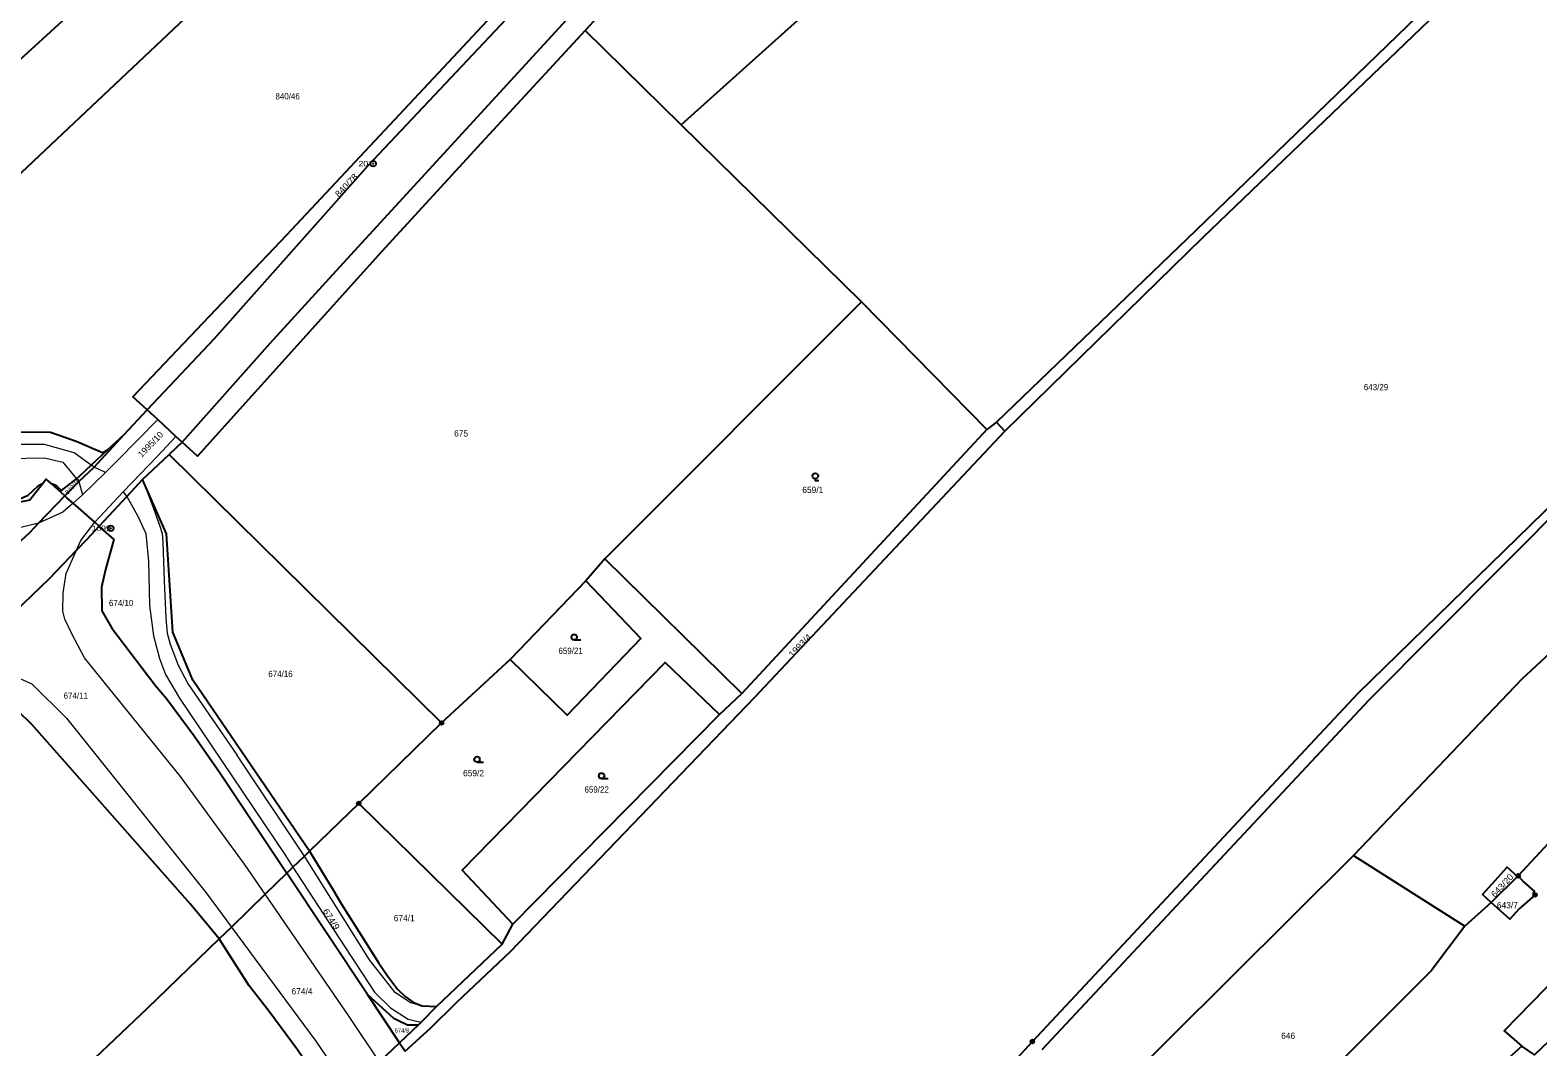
# Model space of a CAD drawing. Extents: x -679733 to -673243, y -1075091 to -1066557.
# Drawn here: x -675631 to -675222.2, y -1070765.2 to -1070489.4 of the extents above; entities that cross this region are included whole.
import ezdxf
from ezdxf.enums import TextEntityAlignment as Align

# ---------------------------------------------------------------- set-up
doc = ezdxf.new("R2010")
doc.units = 0
doc.header["$LTSCALE"] = 0.68
for name, color, linetype, lineweight in [('1', 7, 'Continuous', 25), ('3', 7, 'Continuous', 25), ('4', 7, 'Continuous', 13), ('8', 7, 'Continuous', 25)]:
    doc.layers.add(name, color=color, linetype=linetype, lineweight=lineweight)
doc.layers.add('2', color=7, linetype='Continuous')

msp = doc.modelspace()

# ---------------------------------------------------------------- linework, layer by layer
at = {"layer": '1'}
for p, q in [((-675454.44, -1070515.1), (-675480.5, -1070489.52)), ((-675405.53, -1070563.11), (-675371.62, -1070597.76)), ((-675600.5, -1070611.32), (-675593.33, -1070604.55)), ((-675589.74, -1070601.16), (-675593.33, -1070604.55)), ((-675593.33, -1070604.55), (-675519.43, -1070677.33)), ((-675621.54, -1070615.74), (-675625.38, -1070612.33)), ((-675480.33, -1070638.77), (-675500.85, -1070660.1)), ((-675500.85, -1070660.1), (-675519.43, -1070677.33)), ((-675500.08, -1070731.87), (-675444.05, -1070675)), ((-675541.87, -1070699.15), (-675555.23, -1070712.08)), ((-675272.2, -1070713.24), (-675241.94, -1070732.42)), ((-675227.68, -1070718.98), (-675234.83, -1070726.01)), ((-675234.83, -1070726.01), (-675241.94, -1070732.42)), ((-675520.76, -1070754.27), (-675502.99, -1070737.3))]:
    msp.add_line(p, q, dxfattribs=at)
for points in [[(-675154.64, -1070139.94), (-675218.44, -1070203.99), (-675279.04, -1070267.06), (-675309.09, -1070300.78), (-675315.61, -1070308.75), (-675332.45, -1070327.73), (-675378.56, -1070376.44), (-675450.54, -1070450.18), (-675484.64, -1070485.61), (-675546.13, -1070552.58), (-675565.97, -1070574.41), (-675589.74, -1070601.16)], [(-675152.55, -1070142.51), (-675157.71, -1070147.71), (-675180.45, -1070170.22), (-675202.79, -1070191.72), (-675224.93, -1070216.02), (-675282.87, -1070282.25), (-675311.94, -1070315.2), (-675340.49, -1070346.21), (-675364.1, -1070370.7), (-675396.7, -1070403.18), (-675423.71, -1070429.91), (-675453.12, -1070459.83), (-675480.5, -1070489.52)], [(-675366.71, -1070598.17), (-675312.95, -1070545.59), (-675209.86, -1070446.66), (-675130.55, -1070371.66), (-675071.17, -1070316.52), (-675022.83, -1070276.6), (-675003.85, -1070263.28)], [(-675462.08, -1070871.93), (-675418.17, -1070827.9), (-675359.22, -1070763.73), (-675270.92, -1070669.29), (-675180.86, -1070581.43), (-675178.2, -1070577.91), (-675165.42, -1070553.09), (-675146.8, -1070533.07), (-675113.15, -1070502.6), (-675063.86, -1070456.17), (-675051.47, -1070439.42), (-674938.77, -1070336.24), (-674884.82, -1070289.73)], [(-675209.07, -1070294.76), (-675331.94, -1070405.1), (-675454.44, -1070515.1)], [(-675132.5, -1070369.24), (-675211.15, -1070443.31), (-675314.94, -1070543.72), (-675368.98, -1070595.72)], [(-675511.94, -1070386.09), (-675589.07, -1070456.49), (-675666.17, -1070526.91)], [(-675499.88, -1070402.21), (-675587.38, -1070484.74), (-675674.65, -1070566.93)], [(-675599.22, -1070592.44), (-675603.11, -1070588.87), (-675587.6, -1070572.49), (-675561.39, -1070544.97), (-675513.58, -1070493.84), (-675494.12, -1070472.98), (-675473.9, -1070451.47), (-675463.84, -1070441.28)], [(-675461.04, -1070444.32), (-675465.19, -1070448.45), (-675482.7, -1070466.28), (-675497.51, -1070481.72), (-675539.41, -1070526.19), (-675581.05, -1070573.12), (-675599.22, -1070592.44)], [(-675480.5, -1070489.52), (-675508.71, -1070520.07), (-675535.75, -1070549.54), (-675585.62, -1070604.96), (-675589.74, -1070601.16)], [(-675356.61, -1070765.9), (-675267.92, -1070671.09), (-675176.45, -1070579.15), (-675163.29, -1070555.29), (-675150.74, -1070540.99), (-675111.05, -1070504.73)], [(-675475.2, -1070632.82), (-675405.53, -1070563.11), (-675454.44, -1070515.1)], [(-675674.65, -1070566.93), (-675663.61, -1070577.48), (-675641.86, -1070596.72), (-675634.14, -1070598.34), (-675625.47, -1070598.48), (-675618.54, -1070600.87), (-675611.34, -1070603.96), (-675610.01, -1070603.21)], [(-675610.01, -1070603.21), (-675605.46, -1070599.07), (-675599.22, -1070592.44)], [(-675589.74, -1070601.16), (-675591.44, -1070599.6), (-675596.38, -1070595.05), (-675599.22, -1070592.44)], [(-675529.32, -1070766.38), (-675522.45, -1070760.11), (-675515.35, -1070753.11), (-675500.74, -1070739.29), (-675434.49, -1070670.36), (-675366.71, -1070598.17), (-675368.98, -1070595.72), (-675371.62, -1070597.76), (-675438.05, -1070669.35)], [(-675125.82, -1070619.59), (-675149.89, -1070594.36), (-675226.41, -1070665.33), (-675272.2, -1070713.24), (-675338.81, -1070779.52), (-675311.71, -1070805.14)], [(-675621.54, -1070615.74), (-675617.83, -1070611.83), (-675613.62, -1070607.99), (-675605.46, -1070599.07)], [(-675625.38, -1070612.33), (-675624.33, -1070612.77), (-675623.68, -1070613.16), (-675622.51, -1070614.3), (-675618.45, -1070611.07), (-675617.4, -1070610.24), (-675614.42, -1070607.41), (-675610.01, -1070603.21)], [(-675639.59, -1070617.76), (-675637.93, -1070617.71), (-675634.58, -1070616.91), (-675631.52, -1070615.52), (-675630.26, -1070614.4), (-675628.73, -1070612.9), (-675627.45, -1070612.32)], [(-675627.45, -1070612.32), (-675631.07, -1070616.9), (-675637.76, -1070618.23), (-675639.59, -1070617.76)], [(-675625.38, -1070612.33), (-675626.6, -1070611.24), (-675627.45, -1070612.32)], [(-675600.5, -1070611.32), (-675604.79, -1070615.94), (-675612.27, -1070623.99)], [(-675555.23, -1070712.08), (-675586.9, -1070665.75), (-675592.33, -1070652.72), (-675594.02, -1070626.03), (-675600.5, -1070611.32)], [(-675675.15, -1070666.91), (-675671.98, -1070664.21), (-675661.03, -1070653.72), (-675646.81, -1070640.09), (-675631.08, -1070625.63), (-675628.71, -1070623.14), (-675621.54, -1070615.74)], [(-675612.27, -1070623.99), (-675613.49, -1070622.83), (-675619.33, -1070617.73), (-675621.03, -1070616.22), (-675621.54, -1070615.74)], [(-675125.82, -1070619.59), (-675210.03, -1070700.02), (-675227.49, -1070718.79)], [(-675666.82, -1070675.92), (-675657.03, -1070667.02), (-675655.38, -1070665.52), (-675635.16, -1070647.15), (-675625.73, -1070638.16), (-675618.38, -1070630.48), (-675615.5, -1070627.47), (-675612.27, -1070623.99)], [(-675612.27, -1070623.99), (-675611.87, -1070624.37), (-675608.34, -1070627.61), (-675610.57, -1070635.74), (-675611.67, -1070640.51), (-675611.56, -1070646.87), (-675608.8, -1070651.65), (-675597.07, -1070667.11), (-675594.05, -1070670.71), (-675586.55, -1070680.79), (-675579.62, -1070690.66), (-675561.38, -1070718.06)], [(-675500.08, -1070731.87), (-675513.87, -1070717.25), (-675458.82, -1070660.93), (-675444.05, -1070675), (-675438.05, -1070669.35), (-675475.2, -1070632.82), (-675480.33, -1070638.77)], [(-675116.61, -1070636.64), (-675112.5, -1070643), (-675163.16, -1070692.71), (-675190.69, -1070719.23), (-675231.33, -1070760.87), (-675226.47, -1070764.96)], [(-675480.33, -1070638.77), (-675465.39, -1070654.43), (-675485.37, -1070675.18), (-675500.85, -1070660.1)], [(-675092.44, -1070652.53), (-675098.49, -1070648.79), (-675223.12, -1070767.33), (-675226.47, -1070764.96), (-675291.67, -1070823.75)], [(-675579.75, -1070735.91), (-675587.6, -1070726.38), (-675630.44, -1070677.88), (-675634.18, -1070674.18), (-675637.95, -1070672.18), (-675643.34, -1070671.03), (-675648.66, -1070671.62), (-675652.65, -1070673.26), (-675661.23, -1070678.47), (-675663.73, -1070679.25)], [(-675519.43, -1070677.33), (-675541.87, -1070699.15), (-675502.99, -1070737.3), (-675500.08, -1070731.87)], [(-675561.38, -1070718.06), (-675559.72, -1070716.45), (-675556.64, -1070713.46), (-675555.23, -1070712.08)], [(-675555.23, -1070712.08), (-675548.76, -1070722.74), (-675546.55, -1070726.44), (-675541.19, -1070734.85), (-675536.46, -1070742.5), (-675534.05, -1070745.95), (-675531.4, -1070749.5), (-675529.34, -1070751.48), (-675527, -1070753.11), (-675524.66, -1070754.06), (-675520.76, -1070754.27)], [(-675561.38, -1070718.06), (-675567.25, -1070723.76), (-675576.43, -1070732.68), (-675579.75, -1070735.91)], [(-675548.39, -1070780.9), (-675544.38, -1070777.06), (-675536.24, -1070769.28), (-675530.81, -1070764.08), (-675539.48, -1070751.01), (-675561.38, -1070718.06)], [(-675234.83, -1070726.01), (-675237.19, -1070723.9), (-675230.52, -1070716.46), (-675227.68, -1070718.98), (-675227.49, -1070718.79)], [(-675227.49, -1070718.79), (-675226.06, -1070720.41), (-675223.07, -1070723.07), (-675223.41, -1070723.44), (-675222.93, -1070723.98), (-675227.2, -1070727.71), (-675229.74, -1070730.57), (-675234.83, -1070726.01)], [(-675241.94, -1070732.42), (-675251.07, -1070744.54), (-675311.71, -1070805.14), (-675291.67, -1070823.75)], [(-675643.49, -1070796.6), (-675599.21, -1070754.72), (-675579.75, -1070735.91)], [(-675548.39, -1070780.9), (-675553.49, -1070773.28), (-675558.48, -1070765.96), (-675566.17, -1070755.56), (-675571.59, -1070748.61), (-675577.62, -1070739.15), (-675579.75, -1070735.91)], [(-675525.82, -1070759.3), (-675528.64, -1070759.33), (-675531.12, -1070758.16), (-675532.38, -1070757.48), (-675539.48, -1070751.01)], [(-675520.76, -1070754.27), (-675524.99, -1070758.48), (-675525.82, -1070759.3), (-675530.81, -1070764.08), (-675529.32, -1070766.38)]]:
    msp.add_lwpolyline(points, dxfattribs=at)
at = {"layer": '3'}
for p, q in [((-675483.463, -1070654.81), (-675481.713, -1070654.81)), ((-675509.803, -1070687.97), (-675508.053, -1070687.97)), ((-675476.043, -1070692.41), (-675474.293, -1070692.41))]:
    msp.add_line(p, q, dxfattribs=at)
msp.add_lwpolyline([(-675418.1, -1070611.082), (-675418.1, -1070611.58), (-675417.099, -1070611.58)], dxfattribs=at)
for centre in [(-675418.0993, -1070610.3309), (-675483.4629, -1070654.0598), (-675509.8029, -1070687.2198), (-675476.0429, -1070691.6598)]:
    msp.add_circle(centre, 0.75, dxfattribs=at)
at = {"layer": '4'}
for p, q in [((-675596.38, -1070595.05), (-675607.28, -1070606.14)), ((-675591.44, -1070599.6), (-675596.46, -1070604.93)), ((-675627.12, -1070601.76), (-675636.83, -1070601.79)), ((-675619.07, -1070604.05), (-675627.12, -1070601.76)), ((-675614.42, -1070607.41), (-675619.07, -1070604.05)), ((-675637.12, -1070605.56), (-675627.1, -1070605.4)), ((-675627.1, -1070605.4), (-675622.09, -1070606.57)), ((-675622.09, -1070606.57), (-675618.45, -1070611.07)), ((-675613.62, -1070607.99), (-675614.42, -1070607.41)), ((-675610.58, -1070609.38), (-675613.62, -1070607.99)), ((-675607.28, -1070606.14), (-675610.58, -1070609.38)), ((-675601.04, -1070609.71), (-675596.46, -1070604.93)), ((-675618.45, -1070611.07), (-675617.83, -1070611.83)), ((-675617.83, -1070611.83), (-675616.75, -1070615.47)), ((-675610.58, -1070609.38), (-675616.75, -1070615.47)), ((-675605.78, -1070614.65), (-675601.04, -1070609.71)), ((-675600.5, -1070611.32), (-675598.03, -1070617.87)), ((-675616.75, -1070615.47), (-675619.33, -1070617.73)), ((-675613.49, -1070622.83), (-675605.78, -1070614.65)), ((-675605.78, -1070614.65), (-675604.79, -1070615.94)), ((-675604.79, -1070615.94), (-675601.77, -1070621.22)), ((-675622.13, -1070620.17), (-675628.71, -1070623.14)), ((-675619.33, -1070617.73), (-675622.13, -1070620.17)), ((-675598.03, -1070617.87), (-675595.87, -1070623.65)), ((-675628.71, -1070623.14), (-675633.89, -1070624.38)), ((-675617.2, -1070627.82), (-675613.49, -1070622.83)), ((-675601.77, -1070621.22), (-675599.65, -1070625.91)), ((-675595.87, -1070623.65), (-675595.22, -1070625.92)), ((-675618.38, -1070630.48), (-675617.2, -1070627.82)), ((-675595.22, -1070625.92), (-675595, -1070628.41)), ((-675621.18, -1070636.8), (-675618.38, -1070630.48)), ((-675622.02, -1070642.05), (-675621.18, -1070636.8)), ((-675622.09, -1070646.96), (-675622.02, -1070642.05)), ((-675598.59, -1070645.43), (-675597.5, -1070653.72)), ((-675621.59, -1070649.15), (-675622.09, -1070646.96)), ((-675619.71, -1070653.16), (-675621.59, -1070649.15)), ((-675594.18, -1070648.78), (-675594.05, -1070650.89)), ((-675616.26, -1070659.69), (-675619.71, -1070653.16)), ((-675597.5, -1070653.72), (-675595.87, -1070659.85)), ((-675594.05, -1070650.89), (-675593.81, -1070652.97)), ((-675593.81, -1070652.97), (-675593.01, -1070655.99)), ((-675593.01, -1070655.99), (-675590.89, -1070661.63)), ((-675590.24, -1070691.82), (-675616.26, -1070659.69)), ((-675595.87, -1070659.85), (-675594.28, -1070664.15)), ((-675590.89, -1070661.63), (-675588.18, -1070666.77)), ((-675637.47, -1070663.65), (-675630.57, -1070666.74)), ((-675594.28, -1070664.15), (-675590.48, -1070670.62)), ((-675630.57, -1070666.74), (-675621.09, -1070676.03)), ((-675588.18, -1070666.77), (-675574.94, -1070685.95)), ((-675590.48, -1070670.62), (-675561.93, -1070713.05)), ((-675621.09, -1070676.03), (-675583.28, -1070723.44)), ((-675557, -1070712.89), (-675574.94, -1070685.95)), ((-675572.85, -1070715.6), (-675590.24, -1070691.82)), ((-675561.93, -1070713.05), (-675559.72, -1070716.45)), ((-675556.64, -1070713.46), (-675557, -1070712.89)), ((-675539, -1070741.57), (-675556.64, -1070713.46)), ((-675567.25, -1070723.76), (-675572.85, -1070715.6)), ((-675559.72, -1070716.45), (-675547.21, -1070735.73)), ((-675583.28, -1070723.44), (-675576.43, -1070732.68)), ((-675544.46, -1070756.95), (-675567.25, -1070723.76)), ((-675576.43, -1070732.68), (-675553.48, -1070763.62)), ((-675547.21, -1070735.73), (-675537.61, -1070750.37)), ((-675531.99, -1070750.43), (-675539, -1070741.57)), ((-675537.61, -1070750.37), (-675533.3, -1070754.56)), ((-675528.16, -1070753.08), (-675531.99, -1070750.43)), ((-675533.3, -1070754.56), (-675528.49, -1070757.7)), ((-675528.16, -1070753.08), (-675524.66, -1070754.06)), ((-675536.24, -1070769.28), (-675544.46, -1070756.95)), ((-675528.49, -1070757.7), (-675524.99, -1070758.48)), ((-675553.48, -1070763.62), (-675544.38, -1070777.06))]:
    msp.add_line(p, q, dxfattribs=at)
for points in [[(-675599.65, -1070625.91), (-675598.86, -1070633.42), (-675598.59, -1070645.43)], [(-675595, -1070628.41), (-675594.65, -1070638.82), (-675594.18, -1070648.78)]]:
    msp.add_lwpolyline(points, dxfattribs=at)
at = {"layer": '8'}
for centre, radius in [((-675537.97, -1070525.6198), 0.75), ((-675537.97, -1070525.6198), 0.03), ((-675609.14, -1070624.5298), 0.75), ((-675609.14, -1070624.5298), 0.03), ((-675519.43, -1070677.3299), 0.5), ((-675519.43, -1070677.3299), 0.0303), ((-675541.87, -1070699.1499), 0.5), ((-675541.87, -1070699.1499), 0.0303), ((-675227.49, -1070718.7899), 0.5), ((-675227.49, -1070718.7899), 0.0303), ((-675222.93, -1070723.9799), 0.5), ((-675222.93, -1070723.9799), 0.0303), ((-675359.22, -1070763.7299), 0.5), ((-675359.22, -1070763.7299), 0.0303)]:
    msp.add_circle(centre, radius, dxfattribs=at)

# ---------------------------------------------------------------- texts
at = {"layer": '2', "width": 0.95}
for s, p in [('840/46', (-675564.47, -1070508.21)), ('643/29', (-675269.35, -1070587.08)), ('674/10', (-675609.61, -1070645.64)), ('659/21', (-675487.73, -1070658.6)), ('674/16', (-675566.41, -1070664.88)), ('674/11', (-675621.91, -1070670.769)), ('659/22', (-675480.68, -1070696.229))]:
    msp.add_text(s, height=1.7, dxfattribs=at).set_placement(p)
at = {"layer": '2'}
for s, rotation, width, p in [('840/78', 46, 1.1, (-675547.278, -1070534.84)), ('1995/10', 46, 1.05, (-675600.728, -1070605.46)), ('1993/4', 46, 1.1, (-675424.288, -1070659.66)), ('674/9', 303, 1.1, (-675551.732, -1070728.372))]:
    msp.add_text(s, height=1.7, rotation=rotation, dxfattribs=dict(at, width=width)).set_placement(p)
for s, height, p in [('675', 1.7, (-675516.03, -1070599.63)), ('659/1', 1.7, (-675421.62, -1070614.96)), ('659/2', 1.7, (-675513.61, -1070691.79)), ('643/7', 1.7, (-675233.27, -1070727.61)), ('674/1', 1.7, (-675532.4, -1070731.1)), ('674/4', 1.7, (-675560.11, -1070750.96)), ('674/8', 1.14, (-675532.16, -1070761.29)), ('646', 1.7, (-675291.76, -1070763.009))]:
    msp.add_text(s, height=height, dxfattribs=at).set_placement(p)
at = {"layer": '2', "width": 1.1}
for s, height, p in [('840/19', 1.14, (-675619.0306, -1070613.5487)), ('643/20', 1.7, (-675231.2274, -1070722.0132))]:
    msp.add_text(s, height=height, rotation=47, dxfattribs=at).set_placement(p, align=Align.CENTER)
at = {"layer": '8'}
for s, width, p in [('207', 1.2, (-675537.97, -1070526.37)), ('1699', 1.15, (-675609.139, -1070625.28))]:
    msp.add_text(s, height=1.5, dxfattribs=dict(at, width=width)).set_placement(p, align=Align.RIGHT)

doc.saveas('drawing.dxf')
